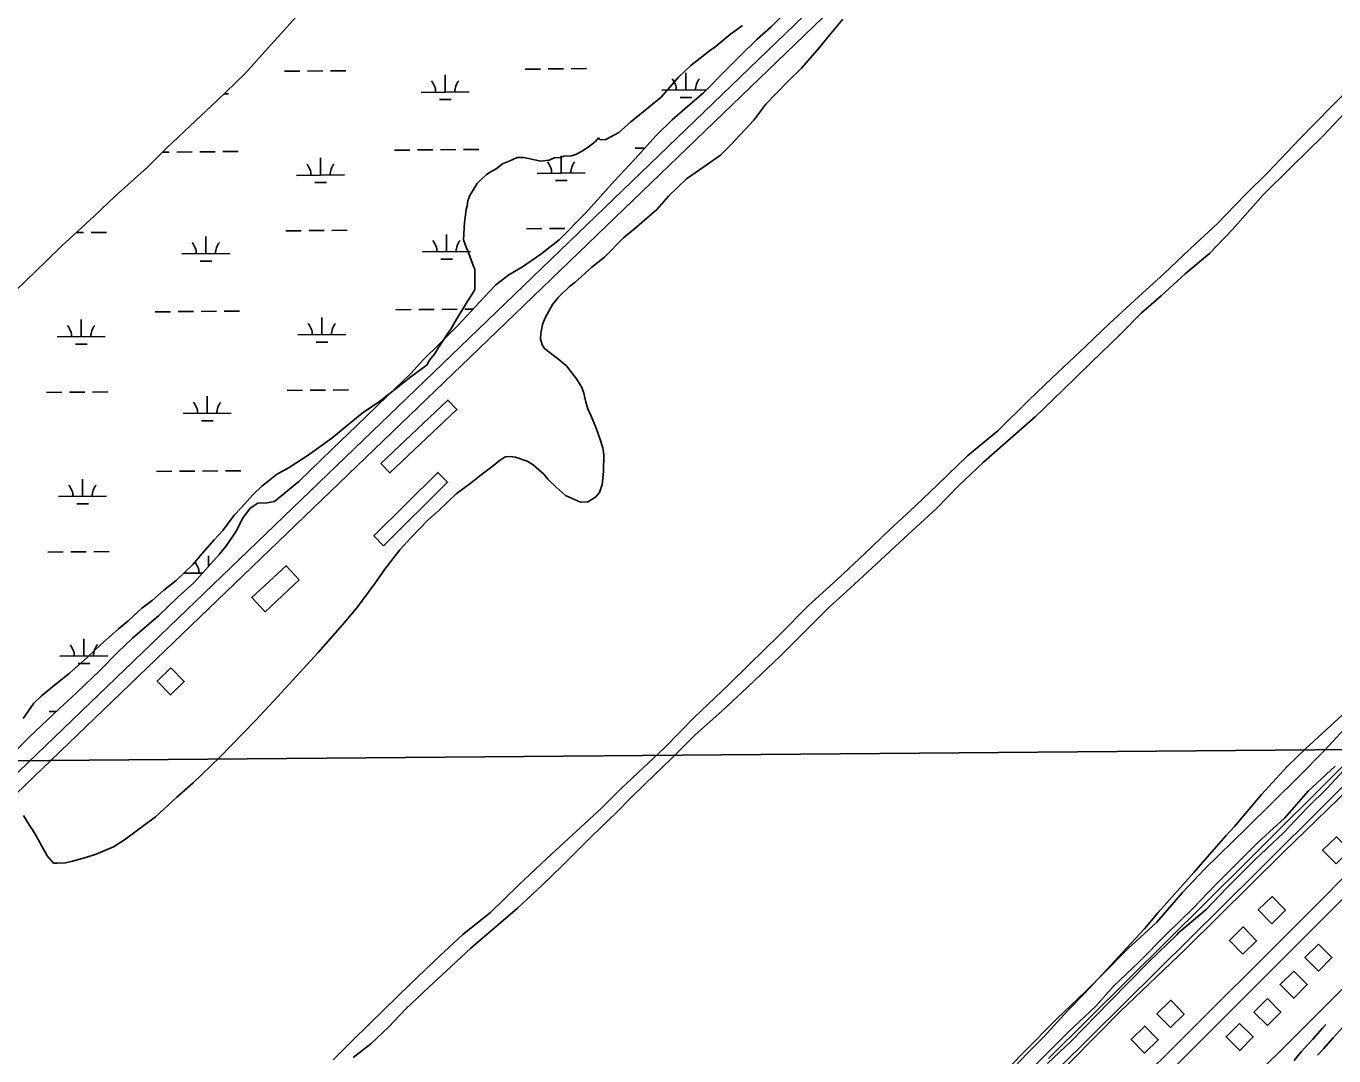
# Model space of a CAD drawing. Extents: x 3568792 to 3606828, y 529143 to 554785.
# Drawn here: x 3582938 to 3585665, y 540074 to 542220 of the extents above; entities that cross this region are included whole.
import ezdxf

# ---------------------------------------------------------------- set-up
doc = ezdxf.new("R2010")
doc.units = 0
for name, color, linetype in [('V-BLDG-OTLN', 7, 'Continuous'), ('V-GRID-MAJR', 7, 'Continuous'), ('V-LEVE-TOET', 7, 'Continuous'), ('V-ROAD-CNTR', 7, 'Continuous'), ('V-SITE-OTLN', 7, 'Continuous'), ('V-SITE-VEGE', 7, 'Continuous'), ('V-TOPO-SHOR', 7, 'Continuous'), ('V-WETL-SWMP', 7, 'Continuous')]:
    doc.layers.add(name, color=color, linetype=linetype)

msp = doc.modelspace()

# ---------------------------------------------------------------- linework, layer by layer
at = {"layer": 'V-BLDG-OTLN'}
for points in [[(3583677.9, 541308.8), (3583817.5, 541441), (3583836.3, 541421.2), (3583696.7, 541289)], [(3583683.3, 541137.3), (3583816.8, 541269.7), (3583796.6, 541290.1), (3583663.1, 541157.7)], [(3583507.6, 541065.9), (3583436.2, 540999.7), (3583408.6, 541029.6), (3583480, 541095.7)], [(3583239.9, 540883.1), (3583211.2, 540855.3), (3583239, 540826.5), (3583267.7, 540854.4)], [(3585669.6, 540474), (3585698.2, 540501.9), (3585670.2, 540530.5), (3585641.6, 540502.6)], [(3585535.3, 540349.5), (3585564, 540377.4), (3585536, 540406.1), (3585507.4, 540378.1)], [(3585475.1, 540286.1), (3585503.7, 540314.1), (3585475.8, 540342.7), (3585447.2, 540314.7)], [(3585632.7, 540307.2), (3585604.5, 540278.9), (3585632.8, 540250.7), (3585661, 540279)], [(3585581.2, 540250.8), (3585552.9, 540222.5), (3585581.2, 540194.2), (3585609.5, 540222.5)], [(3585324.1, 540133.3), (3585352.7, 540161.2), (3585324.8, 540189.8), (3585296.1, 540161.9)], [(3585526.3, 540193.7), (3585498.1, 540165.4), (3585526.4, 540137.1), (3585554.7, 540165.4)], [(3585270.1, 540079.5), (3585298.7, 540107.5), (3585270.7, 540136.1), (3585242.1, 540108.2)], [(3585468.5, 540141.7), (3585440.3, 540113.4), (3585468.6, 540085.1), (3585496.8, 540113.4)]]:
    msp.add_lwpolyline(points, close=True, dxfattribs=at)
at = {"layer": 'V-GRID-MAJR'}
msp.add_spline([(3571033, 540592.1), (3576309.2, 540634.7), (3581585.4, 540678.1), (3586861.7, 540722.2), (3592137.9, 540767.1), (3597414.1, 540812.8), (3602690.3, 540859.2)], degree=3, dxfattribs=at)
at = {"layer": 'V-LEVE-TOET'}
for points in [[(3585015.7, 539959.9), (3585219.5, 540166.3), (3585356.6, 540297.3), (3585559.4, 540497.6), (3585812.5, 540743.4)], [(3585710.9, 540696.7), (3585652.6, 540633.4), (3585609.5, 540591), (3585560.1, 540539.2), (3585499.9, 540482.7), (3585442, 540424.2), (3585398.7, 540379.3), (3585341.9, 540331.1), (3585338.4, 540326.9), (3585278.8, 540269.8), (3585196.8, 540186.8), (3585116.9, 540104.8), (3585067.5, 540058)]]:
    msp.add_lwpolyline(points, dxfattribs=at)
at = {"layer": 'V-ROAD-CNTR'}
for points in [[(3585459.4, 543121.3), (3584898.4, 542568.1), (3583842.9, 541552), (3582627.7, 540383.8)], [(3585485.6, 543105), (3584919.3, 542546.6), (3583863.7, 541530.3), (3582644.3, 540358.1)], [(3586790.5, 541783.8), (3586637.9, 541632.8), (3586119.7, 541112.1), (3585481.7, 540476.5), (3585069.6, 540068.9)], [(3586806.5, 541757.4), (3586659, 541611.5), (3586140.9, 541090.9), (3585502.8, 540455.2), (3585090.9, 540047.7)], [(3586462.1, 541227.8), (3586217.7, 540981.6), (3585917.8, 540679.7), (3585610.2, 540370.1), (3585316.2, 540077), (3584972.9, 539741.6), (3584657.8, 539429.3), (3584319.3, 539087.8), (3584189.3, 538953.7), (3583891.2, 538658.6)], [(3586481.7, 541205), (3586238.9, 540960.4), (3585939.1, 540658.6), (3585631.5, 540348.9), (3585337.3, 540055.7), (3584994, 539720.2), (3584679, 539408.1), (3584340.7, 539066.8), (3584227.9, 538939.5)], [(3585697.8, 540149.6), (3585683.6, 540133.9), (3585663.5, 540111.5), (3585643.5, 540088.8), (3585635.5, 540080.3), (3585630.9, 540075.3)], [(3585648, 540139.1), (3585641.1, 540131.5), (3585621.3, 540109), (3585613.4, 540100.6), (3585605.5, 540091.9), (3585597.7, 540083), (3585590, 540074), (3585582.6, 540064.8), (3585582, 540064)]]:
    msp.add_lwpolyline(points, dxfattribs=at)
at = {"layer": 'V-SITE-OTLN'}
msp.add_lwpolyline([(3586055.8, 540270.7), (3585581.9, 539783), (3585110, 539297.2), (3584962.3, 539150.8), (3584854.3, 539009.3), (3584672, 538814.5), (3584604.6, 538730.8), (3584581.6, 538712.4), (3584478.1, 538745.1), (3584358.9, 538831.9), (3584342.4, 538858.6), (3584348.4, 538877.3), (3584641.8, 539172.1), (3584940.8, 539461), (3585044.1, 539551.6), (3585215.3, 539754.2), (3585552.7, 540084), (3585991.9, 540523.2)], dxfattribs=at)
at = {"layer": 'V-SITE-VEGE'}
for points in [[(3584431.9, 542221.8), (3584407, 542203.7), (3584374.2, 542176.5), (3584362.8, 542168.6), (3584324.3, 542138), (3584298.3, 542114.3), (3584262.1, 542072.4), (3584198.6, 542020.3), (3584173.7, 541998.8), (3584146.6, 541984.1), (3584135.2, 541983), (3584131.8, 541987.5), (3584125, 541979.6), (3584110.3, 541968.2), (3584097.9, 541960.3), (3584085.4, 541953.5), (3584075.2, 541950.1), (3584059.4, 541949), (3584052.6, 541946.7), (3584039, 541945.6), (3584028.8, 541941.1), (3584010.7, 541938.8), (3584001.6, 541941.1), (3583975.6, 541946.7), (3583962, 541946.7), (3583945, 541938.8), (3583931.4, 541933.2), (3583917.8, 541923), (3583904.2, 541915.1), (3583897.5, 541910.5), (3583886.1, 541900.3), (3583878.2, 541892.4), (3583863.5, 541867.5), (3583859, 541856.2), (3583857.8, 541846), (3583855.6, 541838.1), (3583852.2, 541810.9), (3583849.9, 541774.7), (3583855.5, 541759.9), (3583858.9, 541752), (3583871.4, 541718), (3583873.7, 541713.5), (3583873.6, 541671.6), (3583871.4, 541667.1), (3583857.8, 541645.6), (3583832.9, 541604.8), (3583823.8, 541589), (3583817, 541578.8), (3583809.1, 541567.5), (3583797.8, 541550.5), (3583789.8, 541536.9), (3583778.5, 541523.3), (3583774, 541514.3), (3583740, 541489.4), (3583697, 541455.4), (3583672.1, 541436.1), (3583641.5, 541415.8), (3583623.4, 541401.1), (3583575.8, 541361.4), (3583553.2, 541345.6), (3583526, 541326.3), (3583486.4, 541300.3), (3583460.3, 541285.6), (3583428.6, 541260.7), (3583410.5, 541243.7), (3583386.7, 541216.5), (3583372, 541200.7), (3583348.2, 541169), (3583330.1, 541149.7), (3583305.2, 541121.4), (3583286, 541098.8), (3583250.8, 541064.8), (3583224.8, 541044.5), (3583201, 541022.9), (3583179.5, 541007.1), (3583150.1, 540979.9), (3583130.8, 540964.1), (3583092.3, 540930.1), (3583066.3, 540905.2), (3583027.8, 540871.2), (3583004, 540852), (3582970, 540824.8)], [(3583686, 541088.7), (3583717, 541128.6), (3583739.9, 541154), (3583775.3, 541190.5), (3583799.3, 541211.4), (3583834.7, 541245.6), (3583863.1, 541266.5), (3583887, 541285.2), (3583906.3, 541299.5), (3583926.8, 541316), (3583937, 541322.5), (3583947.2, 541323.5), (3583958.4, 541322.2), (3583982.9, 541313.9), (3583995.1, 541305.8), (3584017.3, 541286.4), (3584026.1, 541276.1), (3584043.8, 541259), (3584062.6, 541241.8), (3584093.8, 541227.8), (3584109.5, 541228.7), (3584125.4, 541238.5), (3584133.4, 541248.5), (3584139.3, 541265.2), (3584142, 541292.1), (3584142.6, 541326.9), (3584140.6, 541341.5), (3584135.3, 541358.5), (3584126.7, 541382.2), (3584115.9, 541407.1), (3584109.4, 541422.9), (3584105.2, 541436.5), (3584101, 541455.6), (3584096.7, 541466.9), (3584085.8, 541485.1), (3584075.9, 541497.6), (3584064.9, 541512.4), (3584045, 541528.4), (3584033.9, 541536.5), (3584019.5, 541548), (3584014, 541555.9), (3584010.8, 541568.3), (3584011, 541579.6), (3584014.7, 541598.6), (3584020.5, 541612), (3584035.6, 541639.8), (3584048.2, 541655.3), (3584071, 541677.4), (3584082.4, 541686.2), (3584117.8, 541718.1), (3584144, 541739), (3584183.9, 541778.8), (3584211.3, 541801.9), (3584253.4, 541838.2), (3584277.5, 541865.9), (3584315.2, 541902.3), (3584342.4, 541921), (3584385.6, 541951.7), (3584408.4, 541973.7), (3584455.3, 542024.6), (3584480.6, 542057.9), (3584503.5, 542081.1), (3584527.5, 542106.5), (3584554.9, 542133), (3584591.5, 542175), (3584613.3, 542201.6), (3584640.8, 542234.8)], [(3582932.8, 540574.7), (3582940.5, 540561.1), (3582955.8, 540537.3), (3582977.6, 540498.8), (3582982, 540490.8), (3582995.2, 540476), (3583003, 540475.9), (3583019.9, 540476.7), (3583034.6, 540479.8), (3583062.7, 540487.2), (3583084.2, 540494.7), (3583120.4, 540509.8), (3583143.1, 540524), (3583207.9, 540572.3), (3583252.4, 540613.1), (3583286.6, 540642.9), (3583341.4, 540695.9), (3583415.7, 540772.1), (3583454.6, 540814.1), (3583547.2, 540914.7), (3583597.6, 540972.3), (3583627.4, 541007.7), (3583665.3, 541058.7), (3583686, 541088.7)], [(3582970, 540824.8), (3582954.2, 540809), (3582931.5, 540777.3)], [(3585708.2, 540807.5), (3585606.7, 540714.9), (3585567.9, 540677.4), (3585514.1, 540618.7), (3585458, 540552.3), (3585439.7, 540532.4), (3585405.3, 540493.7), (3585373.3, 540456.1), (3585298.9, 540373.1), (3585270.2, 540338.8), (3585223.3, 540289), (3585192.4, 540254.7), (3585143.3, 540202.8), (3585110.1, 540168.5), (3585059.8, 540113.2), (3585025.5, 540079), (3584975.2, 540025.9)]]:
    msp.add_lwpolyline(points, dxfattribs=at)
at = {"layer": 'V-TOPO-SHOR'}
for points in [[(3585714, 542108), (3585661.5, 542054.3), (3585592.4, 541983.7), (3585527.9, 541915.9), (3585480.9, 541869.5), (3585421.8, 541808.1), (3585377.3, 541767), (3585311.9, 541705.2), (3585257.4, 541656.4), (3585198, 541601.4), (3585147.5, 541553), (3585076.6, 541486.9), (3585029.6, 541441.4), (3584964.5, 541376.6), (3584901.7, 541325.1), (3584838.7, 541264.2), (3584792.3, 541220.7), (3584737.8, 541170), (3584686.8, 541121.2), (3584629.3, 541067.1), (3584569.4, 541012.5), (3584508.4, 540951.1), (3584445.9, 540889.7), (3584402.9, 540847.2), (3584331.4, 540780), (3584269.4, 540716.1), (3584178.9, 540631.6), (3584137.9, 540590.5), (3584085.5, 540542.7), (3584024.5, 540486.2), (3583964.5, 540429.7), (3583906.5, 540373.1), (3583848.7, 540326.9), (3583800.8, 540282.5), (3583738.3, 540222.5), (3583684.8, 540170.8), (3583619.3, 540107), (3583578.3, 540065.9)], [(3585707.8, 542061.2), (3585642.7, 541992), (3585576.2, 541926.2), (3585517.7, 541868.7), (3585452.6, 541796), (3585405.5, 541746.1), (3585354.6, 541704.2), (3585304.7, 541658.3), (3585262.8, 541622.2), (3585220.7, 541579.1), (3585158.7, 541519.2), (3585100.2, 541462.1), (3585042.2, 541406.1), (3584980.3, 541351.6), (3584934.4, 541311.5), (3584882, 541262.2), (3584836.4, 541214.8), (3584769, 541153), (3584720.5, 541107.6), (3584656.1, 541049.2), (3584613.1, 541010.1), (3584548.6, 540945.3), (3584511.1, 540907.6), (3584442.1, 540842.8), (3584389.2, 540793.1), (3584332.2, 540742.4), (3584283.2, 540693.1), (3584228.7, 540640.9), (3584198.2, 540611.4), (3584169.7, 540581.9), (3584117.2, 540531.6), (3584055.7, 540470.2), (3584014.2, 540430.1), (3583962.2, 540381.3), (3583918.8, 540344.7), (3583865, 540298.4), (3583824, 540260.2), (3583778, 540217.2), (3583729, 540171.3), (3583694.5, 540134.5), (3583657, 540098.8), (3583619.6, 540070.4)], [(3585703, 540773), (3585645.7, 540710.3), (3585591.9, 540656.5), (3585537.6, 540602.5), (3585483.8, 540549.5), (3585395.2, 540463.3), (3585349.2, 540414.5), (3585295.9, 540352.8), (3585236.2, 540297.5), (3585185, 540246.2), (3585145.6, 540207.1), (3585087.9, 540152.2), (3585018.1, 540081.4), (3584967.9, 540029.4)], [(3585667.6, 540677.9), (3585611.7, 540625.8), (3585562.6, 540570.1), (3585506.7, 540519), (3585417.8, 540430.6), (3585371.8, 540382.2), (3585316.3, 540327.7), (3585257.4, 540268.7), (3585205.5, 540219.5), (3585168.9, 540177.9), (3585111.5, 540124.3), (3585042.1, 540054.8)]]:
    msp.add_lwpolyline(points, dxfattribs=at)
at = {"layer": 'V-WETL-SWMP'}
for p, q in [((3583476.7, 542126.3), (3583508.7, 542126.6)), ((3583524.7, 542126.8), (3583556.7, 542127)), ((3583572.7, 542127.2), (3583604.7, 542127.4)), ((3583811.9, 542082.7), (3583811.6, 542118.7)), ((3583978.6, 542130.6), (3584010.6, 542130.9)), ((3584026.6, 542131), (3584058.6, 542131.3)), ((3584074.6, 542131.4), (3584106.6, 542131.7)), ((3584313.8, 542087), (3584313.5, 542123)), ((3583761.9, 542082.3), (3583861.9, 542083.2)), ((3584263.8, 542086.6), (3584356.5, 542087.3)), ((3583350.3, 542078.9), (3583360.1, 542078.9)), ((3583800.1, 542067.2), (3583824.1, 542067.4)), ((3584302, 542071.4), (3584326, 542071.6)), ((3583222.2, 541957.7), (3583236.2, 541957.8)), ((3583252.2, 541957.9), (3583284.2, 541958.2)), ((3583300.2, 541958.4), (3583332.2, 541958.6)), ((3583348.2, 541958.8), (3583380.2, 541959)), ((3583552, 541909.7), (3583551.7, 541945.7)), ((3583706.1, 541961.8), (3583738.1, 541962)), ((3583754.1, 541962.2), (3583786.1, 541962.5)), ((3583802.1, 541962.6), (3583834.1, 541962.9)), ((3583850.1, 541963), (3583882.1, 541963.3)), ((3584053.9, 541914), (3584053.5, 541950)), ((3584208, 541966), (3584228.1, 541966.2)), ((3583502, 541909.3), (3583602, 541910.2)), ((3583540.1, 541894.2), (3583564.1, 541894.4)), ((3584003.9, 541913.5), (3584103.9, 541914.4)), ((3584042, 541898.4), (3584066, 541898.6)), ((3583042.6, 541790), (3583057.6, 541790.1)), ((3583073.6, 541790.3), (3583105.6, 541790.5)), ((3583312.9, 541745.8), (3583312.6, 541781.8)), ((3583479.5, 541793.7), (3583511.5, 541794)), ((3583527.5, 541794.1), (3583559.5, 541794.4)), ((3583575.5, 541794.5), (3583607.5, 541794.8)), ((3583814.8, 541750.1), (3583814.5, 541786.1)), ((3583981.4, 541797.9), (3584013.4, 541798.2)), ((3584029.4, 541798.3), (3584061.4, 541798.6)), ((3583262.9, 541745.4), (3583362.9, 541746.3)), ((3583301, 541730.3), (3583325, 541730.5)), ((3583764.8, 541749.7), (3583864.8, 541750.5)), ((3583802.9, 541734.6), (3583826.9, 541734.8)), ((3583207, 541624.9), (3583239, 541625.1)), ((3583255, 541625.3), (3583287, 541625.6)), ((3583303, 541625.7), (3583335, 541626)), ((3583351, 541626.1), (3583383, 541626.4)), ((3583708.9, 541629.1), (3583740.9, 541629.4)), ((3583756.9, 541629.5), (3583788.9, 541629.8)), ((3583804.9, 541629.9), (3583836.9, 541630.2)), ((3583852.9, 541630.3), (3583870.2, 541630.5)), ((3583052.9, 541572.8), (3583052.6, 541608.8)), ((3583554.8, 541577.1), (3583554.5, 541613.1)), ((3583002.9, 541572.4), (3583102.9, 541573.3)), ((3583504.8, 541576.6), (3583604.8, 541577.5)), ((3583542.9, 541561.5), (3583566.9, 541561.7)), ((3583041, 541557.3), (3583065, 541557.5)), ((3582980.4, 541456.8), (3583012.4, 541457.1)), ((3583028.4, 541457.2), (3583060.4, 541457.5)), ((3583076.4, 541457.6), (3583108.4, 541457.9)), ((3583482.3, 541461), (3583514.3, 541461.3)), ((3583530.3, 541461.4), (3583562.3, 541461.7)), ((3583578.3, 541461.8), (3583610.3, 541462.1)), ((3583315.7, 541413.2), (3583315.4, 541449.2)), ((3583265.7, 541412.8), (3583365.7, 541413.6)), ((3583303.8, 541397.7), (3583327.8, 541397.9)), ((3583209.8, 541292.2), (3583241.8, 541292.5)), ((3583257.8, 541292.6), (3583289.8, 541292.9)), ((3583305.8, 541293), (3583337.8, 541293.3)), ((3583353.8, 541293.4), (3583385.8, 541293.7)), ((3583055.7, 541240.2), (3583055.4, 541276.2)), ((3583005.7, 541239.8), (3583105.7, 541240.6)), ((3583043.8, 541224.6), (3583067.8, 541224.8)), ((3583079.3, 541124.9), (3583111.2, 541125.2)), ((3582983.3, 541124.1), (3583015.3, 541124.4)), ((3583031.3, 541124.5), (3583063.3, 541124.8)), ((3583318.4, 541094.8), (3583318.2, 541116.5)), ((3583268.5, 541080.1), (3583305.7, 541080.4)), ((3583058.5, 540907.5), (3583058.2, 540943.5)), ((3583008.5, 540907.1), (3583108.5, 540907.9)), ((3583046.6, 540892), (3583070.6, 540892.2)), ((3582986.1, 540791.5), (3583000.4, 540791.6))]:
    msp.add_line(p, q, dxfattribs=at)
for points in [[(3584530.7, 542257), (3584491.6, 542218.7), (3584462.6, 542193), (3584426.5, 542157.7), (3584400.5, 542132), (3584350.3, 542081.1), (3584312.3, 542048.7), (3584284.8, 542025), (3584251.7, 541992.6), (3584206.5, 541942.1), (3584164.8, 541897.9), (3584104.6, 541830.4), (3584049.4, 541774.7), (3584011.4, 541745.2), (3583973, 541718.8), (3583944.7, 541702), (3583917.2, 541680.8), (3583893.1, 541655.1), (3583838.9, 541596.8), (3583798.8, 541557.1), (3583766.7, 541525.6), (3583740.1, 541496.5), (3583690.5, 541449), (3583626.9, 541387.5), (3583576.2, 541338.5), (3583506.6, 541271.2), (3583455.6, 541229.7), (3583440.3, 541227), (3583421.1, 541226.3), (3583405.1, 541215.3), (3583389.5, 541194.3), (3583377.2, 541169.9), (3583355.5, 541137.7), (3583341.4, 541119.7), (3583322.8, 541099.8), (3583287.6, 541060), (3583255.1, 541030.5), (3583215, 540992.2), (3583160, 540944.4), (3583129.4, 540915.3), (3583091.8, 540877.5), (3583043.2, 540831), (3583006.7, 540797.6), (3582944.6, 540738), (3582906.5, 540700.2)], [(3582915.4, 541667.6), (3582980.1, 541730.1), (3583012.6, 541762.1), (3583079.7, 541824.5), (3583123.3, 541865.7), (3583190.9, 541926.7), (3583230.5, 541965.9), (3583291.1, 542023.1), (3583336.2, 542065.2), (3583393.8, 542120.9), (3583442.5, 542174.8), (3583500.8, 542239.8)]]:
    msp.add_lwpolyline(points, dxfattribs=at)
for centre, start, end in [((3584258.6, 542087), 359.7115, 41.2552), ((3584369.1, 542087.9), 139.7115, 181.2552), ((3583756.7, 542082.8), 359.7115, 41.2552), ((3583867.2, 542083.7), 139.7115, 181.2552), ((3583496.7, 541909.7), 359.7115, 41.2552), ((3583607.2, 541910.7), 139.7115, 181.2552), ((3583998.6, 541914), 359.7115, 41.2552), ((3584109.1, 541914.9), 139.7115, 181.2552), ((3583257.6, 541745.9), 359.7115, 41.2552), ((3583368.1, 541746.8), 139.7115, 181.2552), ((3583759.5, 541750.1), 359.7115, 41.2552), ((3583870, 541751), 139.7115, 181.2552), ((3582997.6, 541572.8), 359.7115, 41.2552), ((3583108.1, 541573.8), 139.7115, 181.2552), ((3583499.5, 541577.1), 359.7115, 41.2552), ((3583610, 541578), 139.7115, 181.2552), ((3583260.4, 541413.2), 359.7115, 41.2552), ((3583370.9, 541414.1), 139.7115, 181.2552), ((3583000.4, 541240.2), 359.7115, 41.2552), ((3583110.9, 541241.1), 139.7115, 181.2552), ((3583263.2, 541080.5), 359.7115, 41.2552), ((3583003.2, 540907.5), 359.7115, 41.2552), ((3583113.7, 540908.5), 139.7115, 181.2552)]:
    msp.add_arc(centre, 35.2, start, end, dxfattribs=at)

doc.saveas('drawing.dxf')
